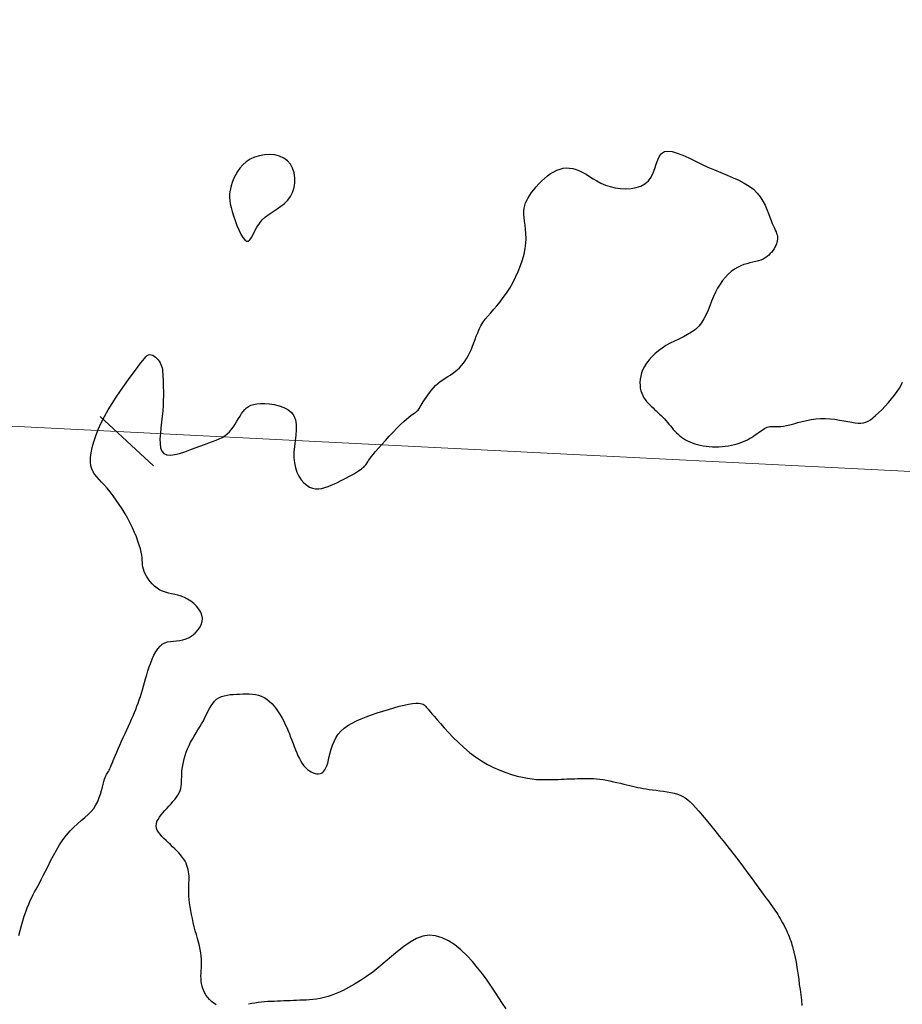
# Model space of a CAD drawing. Header units: millimetres. Extents: x 32690613 to 32693367, y 5343692 to 5344708.
# Tile 354 of 656: x 32692844 to 32692861, y 5343927 to 5343946. Entities that reach past the tile are written whole.
import ezdxf

# ---------------------------------------------------------------- set-up
doc = ezdxf.new("R2010")
doc.units = ezdxf.units.MM
doc.header["$LTSCALE"] = 20
doc.layers.get('0').update_dxf_attribs({"lineweight": 18})
doc.layers.get('Defpoints').update_dxf_attribs({"color": 11, "lineweight": 18})
doc.layers.add('02-DGM_HL_493.00', color=102, linetype='Continuous')

# ---------------------------------------------------------------- blocks, each defined once
blk = doc.blocks.new('A$C78070446')
blk.add_line((4469459.192, 5342510.292), (4470208.776, 5342443.041))

msp = doc.modelspace()

# ---------------------------------------------------------------- linework, layer by layer
at = {"layer": '02-DGM_HL_493.00', "elevation": 493, "flags": 128}
for points in [[(32692844.225, 5343928.227), (32692844.248, 5343928.326), (32692844.273, 5343928.422), (32692844.3, 5343928.514), (32692844.328, 5343928.603), (32692844.357, 5343928.687), (32692844.387, 5343928.766), (32692844.416, 5343928.839), (32692844.445, 5343928.906), (32692844.474, 5343928.966), (32692844.502, 5343929.022), (32692844.531, 5343929.076), (32692844.56, 5343929.131), (32692844.591, 5343929.187), (32692844.625, 5343929.248), (32692844.661, 5343929.315), (32692844.7, 5343929.392), (32692844.744, 5343929.479), (32692844.791, 5343929.575), (32692844.842, 5343929.677), (32692844.897, 5343929.782), (32692844.955, 5343929.888), (32692845.017, 5343929.991), (32692845.082, 5343930.089), (32692845.15, 5343930.18), (32692845.221, 5343930.261), (32692845.293, 5343930.334), (32692845.366, 5343930.401), (32692845.437, 5343930.462), (32692845.506, 5343930.521), (32692845.57, 5343930.58), (32692845.629, 5343930.639), (32692845.68, 5343930.701), (32692845.724, 5343930.768), (32692845.76, 5343930.837), (32692845.789, 5343930.909), (32692845.813, 5343930.979), (32692845.833, 5343931.048), (32692845.85, 5343931.113), (32692845.865, 5343931.172), (32692845.878, 5343931.224), (32692845.891, 5343931.268), (32692845.905, 5343931.304), (32692845.918, 5343931.334), (32692845.931, 5343931.359), (32692845.943, 5343931.381), (32692845.956, 5343931.401), (32692845.968, 5343931.42), (32692845.98, 5343931.441), (32692845.991, 5343931.463), (32692846.003, 5343931.489), (32692846.015, 5343931.518), (32692846.029, 5343931.551), (32692846.044, 5343931.588), (32692846.061, 5343931.631), (32692846.08, 5343931.679), (32692846.103, 5343931.734), (32692846.129, 5343931.795), (32692846.158, 5343931.861), (32692846.189, 5343931.932), (32692846.221, 5343932.005), (32692846.255, 5343932.081), (32692846.289, 5343932.156), (32692846.323, 5343932.231), (32692846.355, 5343932.303), (32692846.386, 5343932.372), (32692846.416, 5343932.438), (32692846.444, 5343932.502), (32692846.471, 5343932.565), (32692846.497, 5343932.626), (32692846.521, 5343932.687), (32692846.544, 5343932.749), (32692846.566, 5343932.811), (32692846.587, 5343932.876), (32692846.607, 5343932.942), (32692846.627, 5343933.009), (32692846.647, 5343933.079), (32692846.667, 5343933.15), (32692846.688, 5343933.223), (32692846.71, 5343933.298), (32692846.734, 5343933.374), (32692846.76, 5343933.452), (32692846.788, 5343933.53), (32692846.818, 5343933.606), (32692846.851, 5343933.679), (32692846.887, 5343933.746), (32692846.926, 5343933.805), (32692846.969, 5343933.855), (32692847.014, 5343933.895), (32692847.064, 5343933.922), (32692847.117, 5343933.939), (32692847.173, 5343933.949), (32692847.231, 5343933.955), (32692847.291, 5343933.96), (32692847.352, 5343933.966), (32692847.413, 5343933.977), (32692847.475, 5343933.996), (32692847.536, 5343934.024), (32692847.595, 5343934.062), (32692847.65, 5343934.106), (32692847.698, 5343934.158), (32692847.739, 5343934.214), (32692847.769, 5343934.273), (32692847.788, 5343934.335), (32692847.793, 5343934.398), (32692847.783, 5343934.46), (32692847.76, 5343934.52), (32692847.724, 5343934.578), (32692847.68, 5343934.633), (32692847.627, 5343934.684), (32692847.569, 5343934.729), (32692847.507, 5343934.768), (32692847.444, 5343934.801), (32692847.38, 5343934.826), (32692847.317, 5343934.846), (32692847.255, 5343934.861), (32692847.194, 5343934.875), (32692847.134, 5343934.888), (32692847.076, 5343934.904), (32692847.02, 5343934.924), (32692846.965, 5343934.949), (32692846.913, 5343934.982), (32692846.864, 5343935.021), (32692846.818, 5343935.066), (32692846.776, 5343935.114), (32692846.739, 5343935.164), (32692846.707, 5343935.215), (32692846.68, 5343935.265), (32692846.659, 5343935.312), (32692846.645, 5343935.357), (32692846.636, 5343935.399), (32692846.63, 5343935.441), (32692846.627, 5343935.483), (32692846.624, 5343935.527), (32692846.62, 5343935.575), (32692846.613, 5343935.627), (32692846.603, 5343935.685), (32692846.587, 5343935.751), (32692846.567, 5343935.823), (32692846.541, 5343935.901), (32692846.51, 5343935.984), (32692846.474, 5343936.071), (32692846.434, 5343936.16), (32692846.39, 5343936.251), (32692846.341, 5343936.342), (32692846.289, 5343936.434), (32692846.233, 5343936.525), (32692846.176, 5343936.613), (32692846.117, 5343936.699), (32692846.057, 5343936.78), (32692845.998, 5343936.857), (32692845.941, 5343936.928), (32692845.885, 5343936.992), (32692845.832, 5343937.049), (32692845.783, 5343937.101), (32692845.738, 5343937.15), (32692845.699, 5343937.198), (32692845.667, 5343937.249), (32692845.642, 5343937.305), (32692845.625, 5343937.368), (32692845.617, 5343937.44), (32692845.619, 5343937.524), (32692845.63, 5343937.618), (32692845.651, 5343937.722), (32692845.682, 5343937.833), (32692845.721, 5343937.951), (32692845.768, 5343938.073), (32692845.824, 5343938.199), (32692845.888, 5343938.326), (32692845.96, 5343938.454), (32692846.037, 5343938.58), (32692846.117, 5343938.704), (32692846.199, 5343938.823), (32692846.279, 5343938.936), (32692846.357, 5343939.042), (32692846.428, 5343939.139), (32692846.492, 5343939.226), (32692846.547, 5343939.3), (32692846.593, 5343939.363), (32692846.632, 5343939.415), (32692846.666, 5343939.456), (32692846.695, 5343939.488), (32692846.722, 5343939.51), (32692846.747, 5343939.523), (32692846.773, 5343939.528), (32692846.799, 5343939.526), (32692846.827, 5343939.516), (32692846.855, 5343939.501), (32692846.882, 5343939.481), (32692846.908, 5343939.456), (32692846.933, 5343939.429), (32692846.955, 5343939.4), (32692846.973, 5343939.369), (32692846.988, 5343939.339), (32692847, 5343939.307), (32692847.009, 5343939.273), (32692847.015, 5343939.236), (32692847.02, 5343939.195), (32692847.023, 5343939.149), (32692847.026, 5343939.097), (32692847.028, 5343939.038), (32692847.03, 5343938.972), (32692847.033, 5343938.898), (32692847.034, 5343938.818), (32692847.035, 5343938.731), (32692847.033, 5343938.638), (32692847.03, 5343938.54), (32692847.024, 5343938.436), (32692847.014, 5343938.329), (32692847.001, 5343938.217), (32692846.988, 5343938.105), (32692846.976, 5343937.996), (32692846.968, 5343937.892), (32692846.969, 5343937.798), (32692846.979, 5343937.716), (32692847.003, 5343937.651), (32692847.042, 5343937.604), (32692847.099, 5343937.579), (32692847.172, 5343937.573), (32692847.256, 5343937.583), (32692847.35, 5343937.606), (32692847.449, 5343937.637), (32692847.55, 5343937.673), (32692847.65, 5343937.712), (32692847.746, 5343937.748), (32692847.834, 5343937.781), (32692847.916, 5343937.81), (32692847.991, 5343937.837), (32692848.059, 5343937.863), (32692848.122, 5343937.889), (32692848.179, 5343937.918), (32692848.231, 5343937.95), (32692848.278, 5343937.986), (32692848.322, 5343938.028), (32692848.361, 5343938.075), (32692848.398, 5343938.125), (32692848.432, 5343938.178), (32692848.465, 5343938.231), (32692848.495, 5343938.283), (32692848.525, 5343938.333), (32692848.555, 5343938.38), (32692848.585, 5343938.423), (32692848.616, 5343938.461), (32692848.651, 5343938.494), (32692848.69, 5343938.521), (32692848.735, 5343938.544), (32692848.788, 5343938.561), (32692848.85, 5343938.572), (32692848.922, 5343938.578), (32692849.006, 5343938.578), (32692849.097, 5343938.572), (32692849.192, 5343938.557), (32692849.286, 5343938.534), (32692849.375, 5343938.501), (32692849.456, 5343938.458), (32692849.524, 5343938.404), (32692849.574, 5343938.337), (32692849.604, 5343938.257), (32692849.618, 5343938.166), (32692849.618, 5343938.067), (32692849.609, 5343937.962), (32692849.596, 5343937.852), (32692849.583, 5343937.741), (32692849.574, 5343937.632), (32692849.572, 5343937.525), (32692849.582, 5343937.424), (32692849.603, 5343937.329), (32692849.633, 5343937.243), (32692849.672, 5343937.164), (32692849.717, 5343937.095), (32692849.767, 5343937.036), (32692849.822, 5343936.989), (32692849.878, 5343936.953), (32692849.936, 5343936.93), (32692849.995, 5343936.919), (32692850.055, 5343936.918), (32692850.115, 5343936.926), (32692850.176, 5343936.941), (32692850.237, 5343936.961), (32692850.298, 5343936.986), (32692850.36, 5343937.014), (32692850.421, 5343937.043), (32692850.481, 5343937.073), (32692850.541, 5343937.103), (32692850.598, 5343937.133), (32692850.652, 5343937.163), (32692850.703, 5343937.191), (32692850.749, 5343937.218), (32692850.791, 5343937.243), (32692850.828, 5343937.266), (32692850.86, 5343937.286), (32692850.887, 5343937.305), (32692850.91, 5343937.323), (32692850.93, 5343937.34), (32692850.947, 5343937.356), (32692850.961, 5343937.371), (32692850.974, 5343937.387), (32692850.985, 5343937.404), (32692850.997, 5343937.422), (32692851.011, 5343937.444), (32692851.027, 5343937.469), (32692851.049, 5343937.501), (32692851.077, 5343937.539), (32692851.114, 5343937.585), (32692851.159, 5343937.641), (32692851.216, 5343937.707), (32692851.281, 5343937.781), (32692851.352, 5343937.859), (32692851.426, 5343937.94), (32692851.502, 5343938.02), (32692851.576, 5343938.096), (32692851.645, 5343938.166), (32692851.708, 5343938.226), (32692851.761, 5343938.274), (32692851.807, 5343938.312), (32692851.845, 5343938.341), (32692851.876, 5343938.364), (32692851.903, 5343938.381), (32692851.924, 5343938.394), (32692851.943, 5343938.407), (32692851.959, 5343938.419), (32692851.973, 5343938.433), (32692851.987, 5343938.45), (32692852.001, 5343938.469), (32692852.015, 5343938.49), (32692852.03, 5343938.516), (32692852.047, 5343938.544), (32692852.066, 5343938.576), (32692852.088, 5343938.612), (32692852.114, 5343938.652), (32692852.143, 5343938.696), (32692852.175, 5343938.741), (32692852.21, 5343938.788), (32692852.247, 5343938.835), (32692852.287, 5343938.881), (32692852.33, 5343938.925), (32692852.374, 5343938.966), (32692852.42, 5343939.003), (32692852.468, 5343939.038), (32692852.516, 5343939.07), (32692852.565, 5343939.101), (32692852.613, 5343939.132), (32692852.66, 5343939.164), (32692852.707, 5343939.197), (32692852.751, 5343939.233), (32692852.793, 5343939.272), (32692852.833, 5343939.315), (32692852.87, 5343939.36), (32692852.905, 5343939.409), (32692852.938, 5343939.461), (32692852.969, 5343939.515), (32692852.997, 5343939.572), (32692853.024, 5343939.632), (32692853.048, 5343939.694), (32692853.072, 5343939.757), (32692853.096, 5343939.822), (32692853.12, 5343939.889), (32692853.147, 5343939.955), (32692853.177, 5343940.021), (32692853.211, 5343940.087), (32692853.25, 5343940.152), (32692853.295, 5343940.216), (32692853.345, 5343940.279), (32692853.4, 5343940.344), (32692853.459, 5343940.41), (32692853.519, 5343940.481), (32692853.582, 5343940.556), (32692853.645, 5343940.637), (32692853.708, 5343940.726), (32692853.77, 5343940.823), (32692853.829, 5343940.926), (32692853.885, 5343941.035), (32692853.936, 5343941.147), (32692853.981, 5343941.261), (32692854.02, 5343941.374), (32692854.051, 5343941.485), (32692854.072, 5343941.593), (32692854.084, 5343941.695), (32692854.088, 5343941.791), (32692854.086, 5343941.883), (32692854.079, 5343941.968), (32692854.069, 5343942.049), (32692854.06, 5343942.124), (32692854.051, 5343942.194), (32692854.046, 5343942.259), (32692854.047, 5343942.319), (32692854.052, 5343942.375), (32692854.063, 5343942.428), (32692854.08, 5343942.479), (32692854.101, 5343942.529), (32692854.128, 5343942.579), (32692854.16, 5343942.629), (32692854.197, 5343942.682), (32692854.239, 5343942.737), (32692854.285, 5343942.793), (32692854.336, 5343942.849), (32692854.39, 5343942.905), (32692854.446, 5343942.958), (32692854.505, 5343943.007), (32692854.565, 5343943.05), (32692854.626, 5343943.088), (32692854.687, 5343943.117), (32692854.749, 5343943.139), (32692854.811, 5343943.154), (32692854.873, 5343943.16), (32692854.936, 5343943.158), (32692854.999, 5343943.149), (32692855.062, 5343943.132), (32692855.125, 5343943.107), (32692855.189, 5343943.075), (32692855.254, 5343943.037), (32692855.322, 5343942.995), (32692855.392, 5343942.951), (32692855.466, 5343942.907), (32692855.545, 5343942.866), (32692855.63, 5343942.828), (32692855.721, 5343942.797), (32692855.819, 5343942.774), (32692855.922, 5343942.759), (32692856.026, 5343942.755), (32692856.129, 5343942.761), (32692856.228, 5343942.778), (32692856.319, 5343942.809), (32692856.4, 5343942.852), (32692856.467, 5343942.909), (32692856.52, 5343942.981), (32692856.56, 5343943.063), (32692856.593, 5343943.149), (32692856.621, 5343943.235), (32692856.65, 5343943.316), (32692856.683, 5343943.387), (32692856.725, 5343943.442), (32692856.779, 5343943.478), (32692856.848, 5343943.489), (32692856.932, 5343943.478), (32692857.029, 5343943.45), (32692857.136, 5343943.408), (32692857.251, 5343943.356), (32692857.372, 5343943.298), (32692857.497, 5343943.237), (32692857.624, 5343943.177), (32692857.751, 5343943.122), (32692857.877, 5343943.07), (32692857.999, 5343943.02), (32692858.116, 5343942.971), (32692858.227, 5343942.92), (32692858.331, 5343942.867), (32692858.425, 5343942.809), (32692858.509, 5343942.745), (32692858.581, 5343942.673), (32692858.641, 5343942.596), (32692858.693, 5343942.516), (32692858.736, 5343942.434), (32692858.773, 5343942.353), (32692858.804, 5343942.274), (32692858.831, 5343942.201), (32692858.855, 5343942.135), (32692858.877, 5343942.078), (32692858.898, 5343942.029), (32692858.917, 5343941.987), (32692858.934, 5343941.95), (32692858.949, 5343941.917), (32692858.96, 5343941.887), (32692858.969, 5343941.859), (32692858.975, 5343941.832), (32692858.978, 5343941.803), (32692858.977, 5343941.774), (32692858.973, 5343941.744), (32692858.966, 5343941.713), (32692858.956, 5343941.682), (32692858.944, 5343941.651), (32692858.928, 5343941.619), (32692858.91, 5343941.587), (32692858.889, 5343941.555), (32692858.865, 5343941.523), (32692858.838, 5343941.493), (32692858.809, 5343941.463), (32692858.775, 5343941.436), (32692858.739, 5343941.41), (32692858.698, 5343941.388), (32692858.654, 5343941.369), (32692858.606, 5343941.353), (32692858.554, 5343941.339), (32692858.5, 5343941.327), (32692858.443, 5343941.313), (32692858.384, 5343941.298), (32692858.323, 5343941.28), (32692858.262, 5343941.256), (32692858.201, 5343941.226), (32692858.14, 5343941.188), (32692858.08, 5343941.143), (32692858.021, 5343941.092), (32692857.965, 5343941.033), (32692857.911, 5343940.969), (32692857.86, 5343940.898), (32692857.813, 5343940.823), (32692857.77, 5343940.742), (32692857.731, 5343940.657), (32692857.696, 5343940.569), (32692857.662, 5343940.481), (32692857.627, 5343940.392), (32692857.59, 5343940.306), (32692857.548, 5343940.224), (32692857.501, 5343940.148), (32692857.445, 5343940.079), (32692857.381, 5343940.018), (32692857.308, 5343939.965), (32692857.23, 5343939.917), (32692857.147, 5343939.873), (32692857.062, 5343939.832), (32692856.976, 5343939.791), (32692856.891, 5343939.749), (32692856.809, 5343939.704), (32692856.732, 5343939.655), (32692856.661, 5343939.602), (32692856.595, 5343939.545), (32692856.534, 5343939.487), (32692856.481, 5343939.426), (32692856.433, 5343939.363), (32692856.393, 5343939.3), (32692856.361, 5343939.236), (32692856.336, 5343939.172), (32692856.318, 5343939.11), (32692856.307, 5343939.048), (32692856.303, 5343938.989), (32692856.304, 5343938.931), (32692856.31, 5343938.876), (32692856.321, 5343938.824), (32692856.337, 5343938.776), (32692856.356, 5343938.732), (32692856.379, 5343938.691), (32692856.404, 5343938.653), (32692856.432, 5343938.618), (32692856.461, 5343938.585), (32692856.492, 5343938.554), (32692856.524, 5343938.523), (32692856.557, 5343938.493), (32692856.589, 5343938.463), (32692856.621, 5343938.433), (32692856.653, 5343938.402), (32692856.685, 5343938.372), (32692856.717, 5343938.341), (32692856.748, 5343938.309), (32692856.778, 5343938.277), (32692856.808, 5343938.244), (32692856.837, 5343938.211), (32692856.866, 5343938.176), (32692856.894, 5343938.142), (32692856.923, 5343938.108), (32692856.952, 5343938.074), (32692856.981, 5343938.041), (32692857.012, 5343938.009), (32692857.044, 5343937.978), (32692857.077, 5343937.949), (32692857.112, 5343937.921), (32692857.149, 5343937.896), (32692857.187, 5343937.872), (32692857.229, 5343937.849), (32692857.272, 5343937.829), (32692857.319, 5343937.81), (32692857.368, 5343937.793), (32692857.42, 5343937.779), (32692857.475, 5343937.766), (32692857.532, 5343937.755), (32692857.591, 5343937.747), (32692857.651, 5343937.741), (32692857.712, 5343937.737), (32692857.775, 5343937.736), (32692857.837, 5343937.737), (32692857.899, 5343937.74), (32692857.961, 5343937.747), (32692858.022, 5343937.755), (32692858.082, 5343937.766), (32692858.14, 5343937.779), (32692858.196, 5343937.794), (32692858.25, 5343937.811), (32692858.3, 5343937.83), (32692858.348, 5343937.85), (32692858.393, 5343937.872), (32692858.435, 5343937.895), (32692858.474, 5343937.918), (32692858.511, 5343937.942), (32692858.546, 5343937.966), (32692858.579, 5343937.989), (32692858.61, 5343938.012), (32692858.64, 5343938.033), (32692858.668, 5343938.053), (32692858.696, 5343938.071), (32692858.723, 5343938.088), (32692858.75, 5343938.102), (32692858.776, 5343938.114), (32692858.803, 5343938.123), (32692858.831, 5343938.129), (32692858.859, 5343938.131), (32692858.89, 5343938.132), (32692858.923, 5343938.131), (32692858.959, 5343938.131), (32692859, 5343938.131), (32692859.045, 5343938.133), (32692859.097, 5343938.139), (32692859.155, 5343938.15), (32692859.221, 5343938.165), (32692859.293, 5343938.184), (32692859.371, 5343938.206), (32692859.455, 5343938.227), (32692859.541, 5343938.248), (32692859.632, 5343938.266), (32692859.724, 5343938.279), (32692859.817, 5343938.287), (32692859.911, 5343938.287), (32692860.004, 5343938.281), (32692860.095, 5343938.27), (32692860.183, 5343938.256), (32692860.268, 5343938.241), (32692860.347, 5343938.225), (32692860.421, 5343938.212), (32692860.488, 5343938.202), (32692860.547, 5343938.196), (32692860.6, 5343938.196), (32692860.648, 5343938.202), (32692860.694, 5343938.215), (32692860.739, 5343938.235), (32692860.784, 5343938.262), (32692860.832, 5343938.298), (32692860.885, 5343938.342), (32692860.943, 5343938.396), (32692861.006, 5343938.457), (32692861.07, 5343938.523), (32692861.134, 5343938.594), (32692861.196, 5343938.666), (32692861.255, 5343938.738), (32692861.307, 5343938.808), (32692861.351, 5343938.875), (32692861.385, 5343938.936), (32692861.411, 5343938.992)], [(32692846.843, 5343937.363), (32692845.805, 5343938.323)], [(32692848.062, 5343926.881), (32692848.015, 5343926.91), (32692847.972, 5343926.943), (32692847.933, 5343926.979), (32692847.898, 5343927.018), (32692847.867, 5343927.06), (32692847.841, 5343927.103), (32692847.819, 5343927.149), (32692847.801, 5343927.195), (32692847.787, 5343927.243), (32692847.777, 5343927.292), (32692847.77, 5343927.341), (32692847.767, 5343927.391), (32692847.766, 5343927.441), (32692847.768, 5343927.492), (32692847.771, 5343927.543), (32692847.774, 5343927.596), (32692847.776, 5343927.65), (32692847.777, 5343927.706), (32692847.776, 5343927.764), (32692847.771, 5343927.825), (32692847.762, 5343927.889), (32692847.749, 5343927.955), (32692847.734, 5343928.024), (32692847.716, 5343928.095), (32692847.696, 5343928.169), (32692847.676, 5343928.244), (32692847.655, 5343928.32), (32692847.635, 5343928.398), (32692847.616, 5343928.477), (32692847.598, 5343928.556), (32692847.582, 5343928.635), (32692847.567, 5343928.712), (32692847.555, 5343928.788), (32692847.544, 5343928.86), (32692847.536, 5343928.93), (32692847.531, 5343928.994), (32692847.528, 5343929.054), (32692847.527, 5343929.11), (32692847.528, 5343929.161), (32692847.529, 5343929.21), (32692847.531, 5343929.256), (32692847.533, 5343929.299), (32692847.534, 5343929.342), (32692847.533, 5343929.384), (32692847.53, 5343929.425), (32692847.525, 5343929.467), (32692847.518, 5343929.508), (32692847.507, 5343929.549), (32692847.493, 5343929.591), (32692847.476, 5343929.632), (32692847.456, 5343929.673), (32692847.431, 5343929.713), (32692847.403, 5343929.754), (32692847.37, 5343929.794), (32692847.335, 5343929.835), (32692847.297, 5343929.875), (32692847.257, 5343929.915), (32692847.215, 5343929.955), (32692847.173, 5343929.995), (32692847.13, 5343930.035), (32692847.086, 5343930.075), (32692847.045, 5343930.115), (32692847.006, 5343930.155), (32692846.97, 5343930.196), (32692846.94, 5343930.236), (32692846.917, 5343930.277), (32692846.901, 5343930.318), (32692846.894, 5343930.359), (32692846.898, 5343930.401), (32692846.91, 5343930.443), (32692846.931, 5343930.486), (32692846.957, 5343930.529), (32692846.989, 5343930.572), (32692847.025, 5343930.615), (32692847.064, 5343930.658), (32692847.104, 5343930.701), (32692847.143, 5343930.744), (32692847.183, 5343930.788), (32692847.22, 5343930.831), (32692847.256, 5343930.874), (32692847.288, 5343930.917), (32692847.317, 5343930.96), (32692847.341, 5343931.002), (32692847.36, 5343931.045), (32692847.374, 5343931.087), (32692847.382, 5343931.13), (32692847.387, 5343931.173), (32692847.389, 5343931.217), (32692847.39, 5343931.264), (32692847.391, 5343931.312), (32692847.392, 5343931.363), (32692847.396, 5343931.417), (32692847.402, 5343931.474), (32692847.412, 5343931.535), (32692847.424, 5343931.598), (32692847.44, 5343931.662), (32692847.458, 5343931.727), (32692847.48, 5343931.793), (32692847.505, 5343931.858), (32692847.533, 5343931.923), (32692847.565, 5343931.986), (32692847.598, 5343932.047), (32692847.633, 5343932.108), (32692847.67, 5343932.168), (32692847.706, 5343932.227), (32692847.743, 5343932.287), (32692847.778, 5343932.346), (32692847.812, 5343932.406), (32692847.843, 5343932.467), (32692847.873, 5343932.527), (32692847.902, 5343932.586), (32692847.931, 5343932.642), (32692847.962, 5343932.696), (32692847.995, 5343932.744), (32692848.031, 5343932.787), (32692848.071, 5343932.824), (32692848.116, 5343932.853), (32692848.166, 5343932.876), (32692848.218, 5343932.893), (32692848.275, 5343932.905), (32692848.333, 5343932.913), (32692848.394, 5343932.919), (32692848.455, 5343932.922), (32692848.518, 5343932.925), (32692848.58, 5343932.927), (32692848.642, 5343932.928), (32692848.704, 5343932.928), (32692848.765, 5343932.924), (32692848.824, 5343932.916), (32692848.882, 5343932.904), (32692848.939, 5343932.885), (32692848.993, 5343932.86), (32692849.045, 5343932.827), (32692849.095, 5343932.787), (32692849.142, 5343932.741), (32692849.187, 5343932.69), (32692849.23, 5343932.635), (32692849.27, 5343932.578), (32692849.307, 5343932.518), (32692849.342, 5343932.457), (32692849.375, 5343932.395), (32692849.405, 5343932.334), (32692849.433, 5343932.273), (32692849.46, 5343932.211), (32692849.485, 5343932.149), (32692849.509, 5343932.088), (32692849.533, 5343932.026), (32692849.556, 5343931.965), (32692849.579, 5343931.903), (32692849.603, 5343931.842), (32692849.627, 5343931.783), (32692849.652, 5343931.725), (32692849.679, 5343931.67), (32692849.706, 5343931.619), (32692849.736, 5343931.571), (32692849.768, 5343931.528), (32692849.802, 5343931.49), (32692849.837, 5343931.458), (32692849.874, 5343931.431), (32692849.911, 5343931.409), (32692849.948, 5343931.392), (32692849.985, 5343931.38), (32692850.019, 5343931.374), (32692850.052, 5343931.372), (32692850.082, 5343931.376), (32692850.109, 5343931.386), (32692850.134, 5343931.401), (32692850.157, 5343931.423), (32692850.177, 5343931.451), (32692850.196, 5343931.487), (32692850.214, 5343931.53), (32692850.23, 5343931.582), (32692850.246, 5343931.642), (32692850.261, 5343931.708), (32692850.278, 5343931.779), (32692850.299, 5343931.853), (32692850.323, 5343931.928), (32692850.353, 5343932.003), (32692850.39, 5343932.075), (32692850.435, 5343932.142), (32692850.489, 5343932.203), (32692850.552, 5343932.259), (32692850.624, 5343932.31), (32692850.703, 5343932.357), (32692850.789, 5343932.401), (32692850.881, 5343932.442), (32692850.98, 5343932.481), (32692851.083, 5343932.519), (32692851.191, 5343932.556), (32692851.301, 5343932.592), (32692851.41, 5343932.626), (32692851.518, 5343932.658), (32692851.621, 5343932.686), (32692851.717, 5343932.71), (32692851.804, 5343932.728), (32692851.879, 5343932.741), (32692851.942, 5343932.748), (32692851.993, 5343932.748), (32692852.033, 5343932.744), (32692852.064, 5343932.736), (32692852.089, 5343932.725), (32692852.108, 5343932.712), (32692852.124, 5343932.697), (32692852.137, 5343932.682), (32692852.151, 5343932.666), (32692852.165, 5343932.65), (32692852.182, 5343932.63), (32692852.203, 5343932.606), (32692852.23, 5343932.575), (32692852.264, 5343932.536), (32692852.306, 5343932.487), (32692852.359, 5343932.426), (32692852.423, 5343932.353), (32692852.497, 5343932.269), (32692852.581, 5343932.177), (32692852.673, 5343932.08), (32692852.772, 5343931.982), (32692852.878, 5343931.884), (32692852.988, 5343931.79), (32692853.102, 5343931.703), (32692853.219, 5343931.624), (32692853.338, 5343931.555), (32692853.457, 5343931.494), (32692853.575, 5343931.442), (32692853.692, 5343931.397), (32692853.805, 5343931.36), (32692853.915, 5343931.329), (32692854.019, 5343931.305), (32692854.116, 5343931.287), (32692854.208, 5343931.274), (32692854.294, 5343931.265), (32692854.375, 5343931.261), (32692854.451, 5343931.259), (32692854.522, 5343931.259), (32692854.59, 5343931.261), (32692854.654, 5343931.263), (32692854.715, 5343931.265), (32692854.773, 5343931.268), (32692854.829, 5343931.27), (32692854.883, 5343931.272), (32692854.935, 5343931.274), (32692854.987, 5343931.276), (32692855.037, 5343931.278), (32692855.087, 5343931.28), (32692855.137, 5343931.282), (32692855.187, 5343931.284), (32692855.239, 5343931.284), (32692855.291, 5343931.284), (32692855.345, 5343931.283), (32692855.401, 5343931.28), (32692855.46, 5343931.275), (32692855.521, 5343931.268), (32692855.585, 5343931.259), (32692855.652, 5343931.247), (32692855.72, 5343931.234), (32692855.788, 5343931.22), (32692855.856, 5343931.204), (32692855.923, 5343931.189), (32692855.987, 5343931.174), (32692856.048, 5343931.159), (32692856.105, 5343931.145), (32692856.159, 5343931.132), (32692856.211, 5343931.12), (32692856.263, 5343931.109), (32692856.315, 5343931.098), (32692856.368, 5343931.088), (32692856.425, 5343931.079), (32692856.485, 5343931.07), (32692856.55, 5343931.061), (32692856.619, 5343931.053), (32692856.691, 5343931.044), (32692856.763, 5343931.034), (32692856.834, 5343931.023), (32692856.904, 5343931.01), (32692856.97, 5343930.995), (32692857.031, 5343930.978), (32692857.086, 5343930.958), (32692857.137, 5343930.934), (32692857.184, 5343930.905), (32692857.231, 5343930.869), (32692857.279, 5343930.827), (32692857.33, 5343930.777), (32692857.385, 5343930.717), (32692857.447, 5343930.647), (32692857.516, 5343930.566), (32692857.593, 5343930.475), (32692857.675, 5343930.375), (32692857.762, 5343930.268), (32692857.853, 5343930.156), (32692857.946, 5343930.039), (32692858.039, 5343929.919), (32692858.133, 5343929.798), (32692858.226, 5343929.677), (32692858.316, 5343929.557), (32692858.403, 5343929.44), (32692858.486, 5343929.328), (32692858.564, 5343929.222), (32692858.636, 5343929.123), (32692858.701, 5343929.034), (32692858.758, 5343928.955), (32692858.807, 5343928.888), (32692858.848, 5343928.831), (32692858.883, 5343928.782), (32692858.913, 5343928.74), (32692858.939, 5343928.702), (32692858.962, 5343928.667), (32692858.984, 5343928.633), (32692859.006, 5343928.598), (32692859.029, 5343928.56), (32692859.052, 5343928.519), (32692859.076, 5343928.476), (32692859.1, 5343928.432), (32692859.123, 5343928.387), (32692859.146, 5343928.341), (32692859.167, 5343928.295), (32692859.187, 5343928.25), (32692859.205, 5343928.205), (32692859.221, 5343928.163), (32692859.235, 5343928.122), (32692859.247, 5343928.083), (32692859.258, 5343928.046), (32692859.267, 5343928.013), (32692859.275, 5343927.982), (32692859.282, 5343927.956), (32692859.288, 5343927.933), (32692859.293, 5343927.913), (32692859.297, 5343927.897), (32692859.301, 5343927.882), (32692859.304, 5343927.87), (32692859.307, 5343927.858), (32692859.31, 5343927.847), (32692859.313, 5343927.836), (32692859.316, 5343927.824), (32692859.319, 5343927.81), (32692859.323, 5343927.793), (32692859.328, 5343927.77), (32692859.333, 5343927.742), (32692859.339, 5343927.705), (32692859.347, 5343927.66), (32692859.356, 5343927.603), (32692859.366, 5343927.535), (32692859.377, 5343927.457), (32692859.39, 5343927.37), (32692859.402, 5343927.276), (32692859.416, 5343927.178), (32692859.429, 5343927.075), (32692859.442, 5343926.972), (32692859.454, 5343926.868)], [(32692853.698, 5343926.803), (32692853.63, 5343926.905), (32692853.561, 5343927.013), (32692853.488, 5343927.125), (32692853.411, 5343927.241), (32692853.329, 5343927.36), (32692853.241, 5343927.48), (32692853.146, 5343927.601), (32692853.044, 5343927.722), (32692852.935, 5343927.838), (32692852.82, 5343927.946), (32692852.701, 5343928.043), (32692852.579, 5343928.123), (32692852.455, 5343928.184), (32692852.329, 5343928.222), (32692852.204, 5343928.232), (32692852.079, 5343928.212), (32692851.956, 5343928.166), (32692851.834, 5343928.099), (32692851.712, 5343928.015), (32692851.591, 5343927.919), (32692851.469, 5343927.816), (32692851.348, 5343927.712), (32692851.227, 5343927.61), (32692851.106, 5343927.515), (32692850.986, 5343927.428), (32692850.867, 5343927.35), (32692850.75, 5343927.279), (32692850.638, 5343927.215), (32692850.53, 5343927.16), (32692850.427, 5343927.113), (32692850.331, 5343927.074), (32692850.242, 5343927.043), (32692850.16, 5343927.02), (32692850.083, 5343927.002), (32692850.011, 5343926.989), (32692849.943, 5343926.98), (32692849.877, 5343926.975), (32692849.814, 5343926.971), (32692849.751, 5343926.968), (32692849.689, 5343926.966), (32692849.626, 5343926.964), (32692849.564, 5343926.961), (32692849.501, 5343926.959), (32692849.439, 5343926.956), (32692849.377, 5343926.954), (32692849.314, 5343926.951), (32692849.252, 5343926.949), (32692849.189, 5343926.946), (32692849.127, 5343926.944), (32692849.064, 5343926.94), (32692849.002, 5343926.936), (32692848.94, 5343926.93), (32692848.877, 5343926.923), (32692848.815, 5343926.913), (32692848.753, 5343926.902), (32692848.691, 5343926.888)]]:
    msp.add_lwpolyline(points, dxfattribs=at)
msp.add_lwpolyline([(32692849.447, 5343943.302), (32692849.375, 5343943.354), (32692849.291, 5343943.391), (32692849.199, 5343943.413), (32692849.101, 5343943.421), (32692849.002, 5343943.416), (32692848.903, 5343943.398), (32692848.809, 5343943.369), (32692848.723, 5343943.33), (32692848.646, 5343943.28), (32692848.58, 5343943.222), (32692848.523, 5343943.159), (32692848.475, 5343943.091), (32692848.435, 5343943.02), (32692848.401, 5343942.95), (32692848.375, 5343942.88), (32692848.354, 5343942.815), (32692848.338, 5343942.754), (32692848.327, 5343942.697), (32692848.321, 5343942.641), (32692848.321, 5343942.584), (32692848.326, 5343942.525), (32692848.336, 5343942.462), (32692848.352, 5343942.393), (32692848.373, 5343942.315), (32692848.4, 5343942.228), (32692848.431, 5343942.136), (32692848.466, 5343942.043), (32692848.503, 5343941.955), (32692848.541, 5343941.875), (32692848.579, 5343941.809), (32692848.616, 5343941.761), (32692848.652, 5343941.737), (32692848.684, 5343941.739), (32692848.715, 5343941.764), (32692848.746, 5343941.808), (32692848.779, 5343941.867), (32692848.814, 5343941.935), (32692848.855, 5343942.007), (32692848.903, 5343942.08), (32692848.958, 5343942.149), (32692849.022, 5343942.21), (32692849.094, 5343942.264), (32692849.169, 5343942.315), (32692849.246, 5343942.365), (32692849.321, 5343942.416), (32692849.391, 5343942.471), (32692849.454, 5343942.533), (32692849.507, 5343942.604), (32692849.548, 5343942.686), (32692849.575, 5343942.777), (32692849.589, 5343942.873), (32692849.589, 5343942.97), (32692849.575, 5343943.065), (32692849.547, 5343943.155), (32692849.504, 5343943.235)], close=True, dxfattribs=at)

# ---------------------------------------------------------------- block references
at = {"layer": 'Defpoints', "rotation": 2.237485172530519}
msp.add_blockref('A$C78070446', (28434719.524, -168960.664), dxfattribs=at)

doc.saveas('drawing.dxf')
